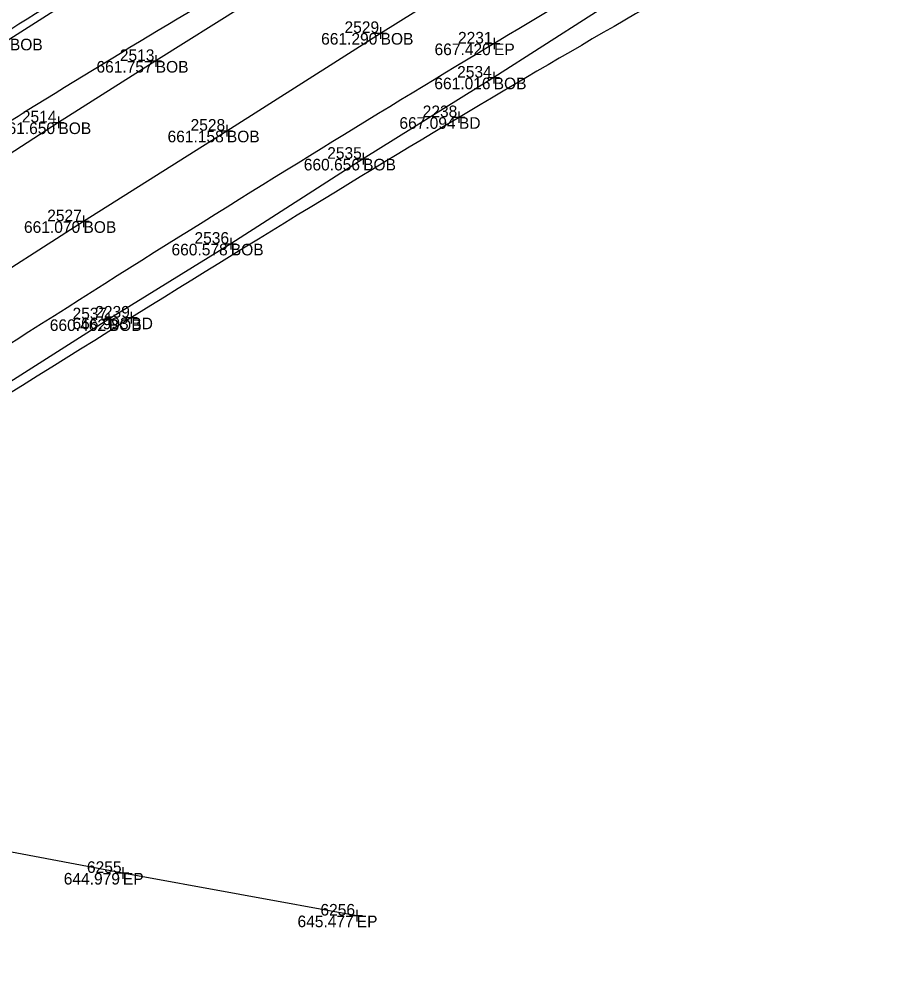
# Model space of a CAD drawing. Extents: x 2197382 to 2204062, y 634117 to 636522.
# Drawn here: x 2202752.3 to 2202828.1, y 635231.8 to 635314.3 of the extents above; entities that cross this region are included whole.
import ezdxf

# ---------------------------------------------------------------- set-up
doc = ezdxf.new("R2010")
doc.units = 0
for name, color, linetype in [('_CIVIL_CONSTRUCTION', 7, 'Continuous'), ('BR_X_SV_Bottom_of_Beam', 7, 'Continuous'), ('BR_X_SV_Bottom_of_Beam_Text', 7, 'Continuous'), ('BR_X_SV_Deck_Top', 7, 'Continuous'), ('BR_X_SV_Deck_Top_Text', 7, 'Continuous'), ('GE_P_Alignment_100_Distances', 7, 'Continuous'), ('SH_Border', 7, 'Continuous'), ('SH_Cut_Line', 7, 'Continuous'), ('SH_Data', 7, 'Continuous')]:
    doc.layers.add(name, color=color, linetype=linetype)

msp = doc.modelspace()

# ---------------------------------------------------------------- linework, layer by layer
at = {"layer": '_CIVIL_CONSTRUCTION'}
for p, q in [((2202783.395, 635313.618), (2202783.395, 635312.618)), ((2202782.895, 635313.118), (2202783.895, 635313.118)), ((2202783.395, 635313.118), (2202783.395, 635313.118)), ((2202792.651, 635312.214), (2202793.651, 635312.214)), ((2202793.151, 635312.714), (2202793.151, 635311.714)), ((2202793.151, 635312.214), (2202793.151, 635312.214)), ((2202764.051, 635311.211), (2202764.051, 635310.211)), ((2202763.551, 635310.711), (2202764.551, 635310.711)), ((2202764.051, 635310.711), (2202764.051, 635310.711)), ((2202793.121, 635309.778), (2202793.121, 635308.778)), ((2202792.621, 635309.278), (2202793.621, 635309.278)), ((2202793.121, 635309.278), (2202793.121, 635309.278)), ((2202790.135, 635306.376), (2202790.135, 635305.376)), ((2202755.181, 635305.423), (2202756.181, 635305.423)), ((2202755.681, 635305.923), (2202755.681, 635304.923)), ((2202755.681, 635305.423), (2202755.681, 635305.423)), ((2202789.635, 635305.876), (2202790.635, 635305.876)), ((2202790.135, 635305.876), (2202790.135, 635305.876)), ((2202769.671, 635304.714), (2202770.671, 635304.714)), ((2202770.171, 635305.214), (2202770.171, 635304.214)), ((2202770.171, 635304.714), (2202770.171, 635304.714)), ((2202781.392, 635302.295), (2202782.392, 635302.295)), ((2202781.892, 635302.795), (2202781.892, 635301.795)), ((2202781.892, 635302.295), (2202781.892, 635302.295)), ((2202757.837, 635297.422), (2202757.837, 635296.422)), ((2202757.337, 635296.922), (2202758.337, 635296.922)), ((2202757.837, 635296.922), (2202757.837, 635296.922)), ((2202770.512, 635295.485), (2202770.512, 635294.485)), ((2202770.012, 635294.985), (2202771.012, 635294.985)), ((2202770.512, 635294.985), (2202770.512, 635294.985)), ((2202760.016, 635288.983), (2202760.016, 635287.983)), ((2202761.955, 635289.131), (2202761.955, 635288.131)), ((2202759.516, 635288.483), (2202760.516, 635288.483)), ((2202760.016, 635288.483), (2202760.016, 635288.483)), ((2202761.455, 635288.631), (2202762.455, 635288.631)), ((2202761.955, 635288.631), (2202761.955, 635288.631)), ((2202761.228, 635241.353), (2202761.228, 635240.353)), ((2202760.728, 635240.853), (2202761.728, 635240.853)), ((2202761.228, 635240.853), (2202761.228, 635240.853)), ((2202781.345, 635237.682), (2202781.345, 635236.682)), ((2202780.845, 635237.182), (2202781.845, 635237.182)), ((2202781.345, 635237.182), (2202781.345, 635237.182))]:
    msp.add_line(p, q, dxfattribs=at)
at = {"layer": 'BR_X_SV_Bottom_of_Beam'}
for points in [[(2202678.051, 635262.799), (2202684.625, 635268.361), (2202690.864, 635273.225), (2202696.837, 635277.596), (2202701.683, 635281.321), (2202707.618, 635285.11), (2202713.068, 635288.536), (2202720.633, 635293.164), (2202730.302, 635299.387), (2202737.074, 635303.557), (2202743.539, 635307.672), (2202751.511, 635312.627), (2202759.153, 635317.524), (2202767.171, 635322.552), (2202773.549, 635326.537), (2202779.182, 635329.627), (2202785.667, 635333.317), (2202791.954, 635336.798), (2202806.729, 635344.852)], [(2202811.504, 635338.061), (2202803.455, 635333.789), (2202794.807, 635329.254), (2202786.19, 635324.735), (2202778.702, 635319.917), (2202771.663, 635315.498), (2202764.051, 635310.711), (2202755.681, 635305.423), (2202747.659, 635300.235), (2202741.303, 635296.04), (2202731.701, 635290.077), (2202723.255, 635284.893), (2202714.676, 635279.527), (2202703.12, 635270.999), (2202692.169, 635262.228)], [(2202702.088, 635259.114), (2202710.152, 635265.43), (2202717.765, 635271.006), (2202725.569, 635276.713), (2202732.836, 635281.006), (2202738.936, 635285.03), (2202747.793, 635290.499), (2202757.837, 635296.922), (2202770.171, 635304.714), (2202783.395, 635313.118), (2202796.846, 635321.513), (2202816.401, 635331.932), (2202824.632, 635335.716)], [(2202839.929, 635334.58), (2202828.147, 635329.266), (2202805.783, 635317.402), (2202793.121, 635309.278), (2202781.892, 635302.295), (2202770.512, 635294.985), (2202760.016, 635288.483), (2202748.947, 635281.46), (2202738.904, 635275.242), (2202730.251, 635269.14), (2202720.215, 635262.08), (2202711.743, 635255.569)]]:
    msp.add_lwpolyline(points, dxfattribs=at)
at = {"layer": 'BR_X_SV_Deck_Top'}
for points in [[(2202430.051, 635233.588), (2202439.74, 635238.507), (2202466.339, 635247.691), (2202507.168, 635268.028), (2202543.723, 635286.397), (2202574.877, 635303.715), (2202604.911, 635320.157), (2202634.127, 635339.4), (2202663.018, 635358.594), (2202692.445, 635376.507), (2202729.246, 635404.451), (2202755.806, 635426.417), (2202769.739, 635438.84)], [(2202458.051, 635216.681), (2202477.116, 635219.979), (2202511.723, 635243.78), (2202554.955, 635262.299), (2202588.014, 635280.674), (2202608.342, 635292.387), (2202640.833, 635312.137), (2202668.147, 635329.948), (2202698.573, 635351.315), (2202722.135, 635368.649), (2202754.604, 635393.426), (2202777.494, 635412.293), (2202789.607, 635422.635)], [(2202895.365, 635391.811), (2202885.347, 635387.334), (2202865.192, 635377.205), (2202839.037, 635363.762), (2202813.103, 635349.723), (2202789.18, 635336.138), (2202762.388, 635320.287), (2202740.668, 635306.565), (2202716.628, 635290.831), (2202693.394, 635275.343), (2202664.567, 635254.787), (2202633.536, 635231.765), (2202595.89, 635201.643), (2202569.397, 635178.622), (2202555.165, 635165.675)], [(2202923.181, 635376.197), (2202906.167, 635369.085), (2202881.487, 635355.934), (2202846.739, 635338.13), (2202819.013, 635322.649), (2202790.142, 635306.09), (2202754.022, 635283.778), (2202709.422, 635255.583), (2202663.285, 635220.884), (2202620.566, 635187.914), (2202595.285, 635167.396), (2202582.509, 635156.81)]]:
    msp.add_open_spline(points, degree=3, dxfattribs=at)
at = {"layer": 'GE_P_Alignment_100_Distances'}
msp.add_lwpolyline([(2202498.738, 635292.198), (2202504.316, 635290.969), (2202510.464, 635289.53), (2202518.118, 635287.829), (2202527.68, 635285.66), (2202535.473, 635284.068), (2202543.688, 635282.23), (2202552.965, 635280.17), (2202564.038, 635277.917), (2202577.102, 635275.328), (2202589.148, 635272.888), (2202599.874, 635270.951), (2202613.435, 635268.276), (2202628.15, 635265.389), (2202641.924, 635262.824), (2202654.395, 635260.657), (2202664.333, 635258.843), (2202676.156, 635256.722), (2202690.385, 635253.856), (2202704.424, 635251.17), (2202718.674, 635248.712), (2202737.349, 635245.359), (2202761.228, 635240.853), (2202781.345, 635237.182)], dxfattribs=at)
for points in [[(2202483.163, 635252.761), (2202495.402, 635258.227), (2202515.209, 635267.824), (2202539.505, 635280.183), (2202556.272, 635289.074), (2202570.794, 635297.089), (2202585.76, 635305.335), (2202607.83, 635319.01), (2202630.778, 635332.646), (2202656.431, 635348.815), (2202675.69, 635362.468), (2202698.981, 635379.185), (2202729.904, 635401.353), (2202753.674, 635420.874), (2202767.823, 635433.185)], [(2202457.668, 635223.282), (2202466.48, 635226.872), (2202500.455, 635242.355), (2202539.476, 635261.183), (2202573.06, 635279.52), (2202585.609, 635286.631), (2202599.84, 635294.842), (2202617.618, 635305.231), (2202642.294, 635320.395), (2202667.372, 635336.77), (2202691.723, 635353.633), (2202713.413, 635369.403), (2202739.641, 635388.973), (2202758.657, 635404.276), (2202770.061, 635413.813)], [(2202926.993, 635398.223), (2202911.054, 635391.267), (2202884.78, 635379.221), (2202850.251, 635362.173), (2202828.215, 635350.038), (2202808.09, 635339.198), (2202790.855, 635329.045), (2202764, 635313.325), (2202738.781, 635297.635), (2202713.051, 635280.577), (2202697.019, 635269.602), (2202684.529, 635260.864), (2202668.986, 635249.754), (2202642.65, 635230.806), (2202596.561, 635193.887), (2202560.681, 635163.156), (2202538.312, 635142.813)], [(2202919.499, 635378.368), (2202901.447, 635370.678), (2202875.936, 635356.879), (2202844.592, 635341.598), (2202825.856, 635330.823), (2202809.466, 635322.019), (2202780.051, 635304.409), (2202746.062, 635282.999), (2202707.717, 635258.176), (2202682.244, 635240.209), (2202658.947, 635222.257), (2202614.143, 635189.251), (2202577.354, 635157.516), (2202549.508, 635131.427)]]:
    msp.add_open_spline(points, degree=3, dxfattribs=at)

# ---------------------------------------------------------------- texts
at = {"layer": 'BR_X_SV_Bottom_of_Beam_Text'}
for s, p in [('2529', (2202780.293, 635313.118)), ('661.290', (2202778.281, 635312.118)), ('BOB', (2202783.395, 635312.118)), ('BOB', (2202751.511, 635311.627)), ('2513', (2202760.968, 635310.711)), ('661.757', (2202758.955, 635309.711)), ('BOB', (2202764.051, 635309.711)), ('2534', (2202789.98, 635309.278)), ('661.016', (2202788.017, 635308.278)), ('BOB', (2202793.121, 635308.278)), ('2514', (2202752.54, 635305.423)), ('661.650', (2202750.567, 635304.423)), ('BOB', (2202755.681, 635304.423)), ('2528', (2202767.052, 635304.714)), ('661.158', (2202765.071, 635303.714)), ('BOB', (2202770.171, 635303.714)), ('2535', (2202778.803, 635302.295)), ('660.656', (2202776.788, 635301.295)), ('BOB', (2202781.892, 635301.295)), ('2527', (2202754.722, 635296.922)), ('661.070', (2202752.723, 635295.922)), ('BOB', (2202757.837, 635295.922)), ('2536', (2202767.389, 635294.985)), ('660.578', (2202765.412, 635293.985)), ('BOB', (2202770.512, 635293.985)), ('2537', (2202756.901, 635288.483)), ('660.462', (2202754.943, 635287.483)), ('BOB', (2202760.016, 635287.483))]:
    msp.add_text(s, height=1, dxfattribs=at).set_placement(p)
at = {"layer": 'BR_X_SV_Deck_Top_Text'}
for s, p in [('2238', (2202787.016, 635305.876)), ('667.094', (2202785.013, 635304.876)), ('BD', (2202790.135, 635304.876)), ('2239', (2202758.853, 635288.631)), ('666.993', (2202756.891, 635287.631)), ('BD', (2202761.955, 635287.631))]:
    msp.add_text(s, height=1, dxfattribs=at).set_placement(p)
at = {"layer": 'SH_Border'}
for p in [(2202793.151, 635311.214), (2202761.228, 635239.853), (2202781.345, 635236.182)]:
    msp.add_text('EP', height=1, dxfattribs=at).set_placement(p)
at = {"layer": 'SH_Cut_Line'}
for s, p in [('2231', (2202790.051, 635312.214)), ('6255', (2202758.139, 635240.853)), ('6256', (2202778.222, 635237.182))]:
    msp.add_text(s, height=1, dxfattribs=at).set_placement(p)
at = {"layer": 'SH_Data'}
for s, p in [('667.420', (2202788.037, 635311.214)), ('644.979', (2202756.144, 635239.853)), ('645.477', (2202776.249, 635236.182))]:
    msp.add_text(s, height=1, dxfattribs=at).set_placement(p)

doc.saveas('drawing.dxf')
